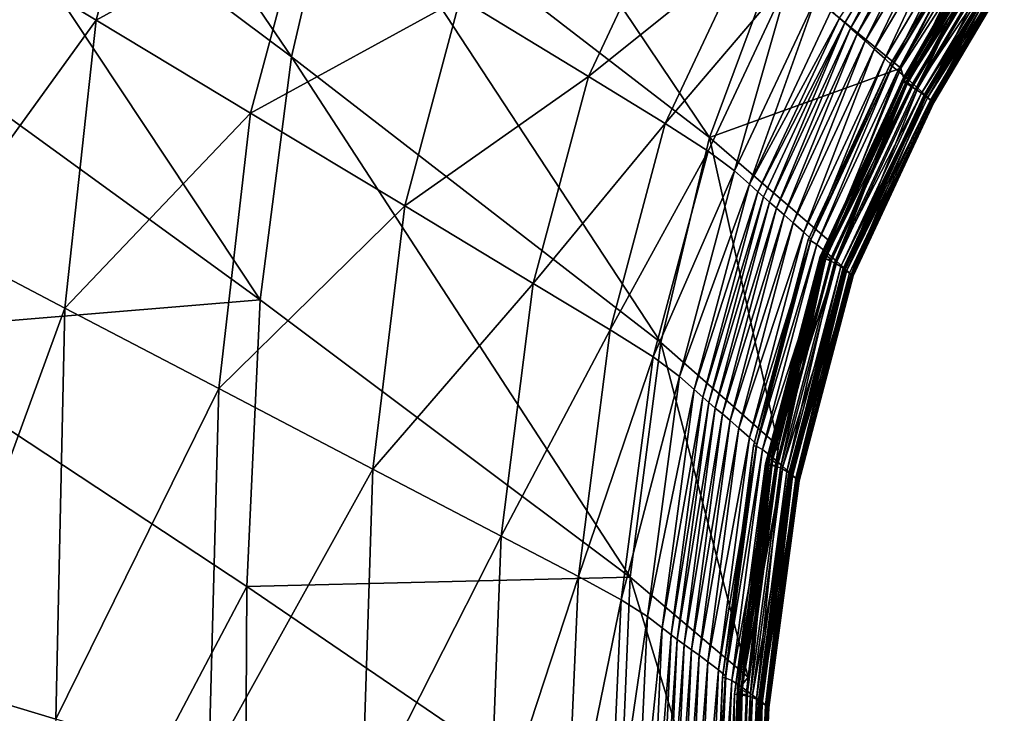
# Model space of a CAD drawing. Header units: millimetres. Extents: x 2387 to 13955, y -4964 to 364.
# Tile 203 of 656: x 6275 to 6346, y -4491 to -4441. Entities that reach past the tile are written whole.
import ezdxf

# ---------------------------------------------------------------- set-up
doc = ezdxf.new("R2010")
doc.units = ezdxf.units.MM
doc.header["$MEASUREMENT"] = 0
doc.layers.add('Predefinito', color=7, linetype='Continuous', true_color=0x000000)

msp = doc.modelspace()

# ---------------------------------------------------------------- linework, layer by layer
at = {"layer": 'Predefinito'}
for points in [[(6270.193, -4407.967, 730.455), (6266.683, -4422.808, 730.455), (6294.377, -4443.491, 608.078)], [(6294.377, -4443.491, 608.078), (6297.829, -4428.649, 608.078), (6270.193, -4407.967, 730.455)], [(6302.325, -4416.093, 608.078), (6297.829, -4428.649, 608.078), (6324.669, -4449.332, 485.701)], [(6324.669, -4449.332, 485.701), (6329.334, -4436.776, 485.701), (6302.325, -4416.093, 608.078)], [(6266.683, -4422.808, 730.455), (6264.36, -4440.968, 730.45), (6292.105, -4461.077, 608.077)], [(6292.105, -4461.077, 608.077), (6294.377, -4443.491, 608.078), (6266.683, -4422.808, 730.455)], [(6284.311, -4425.625, 12.171), (6280.226, -4440.827, 12.171), (6270.91, -4435.218, 12.171)], [(6280.226, -4440.827, 12.171), (6284.311, -4425.625, 12.171), (6295.46, -4432.433, 12.171)], [(6297.829, -4428.649, 608.078), (6294.377, -4443.491, 608.078), (6321.159, -4464.173, 485.702)], [(6321.159, -4464.173, 485.702), (6324.669, -4449.332, 485.701), (6297.829, -4428.649, 608.078)], [(6295.46, -4432.433, 12.171), (6291.405, -4447.557, 12.171), (6280.226, -4440.827, 12.171)], [(6291.405, -4447.557, 12.171), (6295.46, -4432.433, 12.171), (6306.608, -4439.241, 12.171)], [(6321.848, -4432.248, 12.171), (6315.898, -4444.915, 12.171), (6306.608, -4439.241, 12.171)], [(6315.898, -4444.915, 12.171), (6321.848, -4432.248, 12.171), (6327.4, -4435.679, 12.171)], [(6339.657, -4432.381, 13.477), (6334.485, -4441.023, 13.434), (6334.098, -4440.67, 13.212)], [(6334.912, -4441.399, 13.43), (6334.485, -4441.023, 13.434), (6339.657, -4432.381, 13.477)], [(6339.657, -4432.381, 13.477), (6340.075, -4432.756, 13.472), (6334.912, -4441.399, 13.43)], [(6335.397, -4441.826, 13.384), (6334.912, -4441.399, 13.43), (6340.075, -4432.756, 13.472)], [(6340.075, -4432.756, 13.472), (6340.552, -4433.186, 13.424), (6335.397, -4441.826, 13.384)], [(6335.962, -4442.33, 13.477), (6335.397, -4441.826, 13.384), (6340.552, -4433.186, 13.424)], [(6340.552, -4433.186, 13.424), (6341.113, -4433.694, 13.516), (6335.962, -4442.33, 13.477)], [(6336.621, -4442.921, 13.874), (6335.962, -4442.33, 13.477), (6341.113, -4433.694, 13.516)], [(6341.113, -4433.694, 13.516), (6341.766, -4434.288, 13.908), (6336.621, -4442.921, 13.874)], [(6337.387, -4443.608, 14.741), (6336.621, -4442.921, 13.874), (6341.766, -4434.288, 13.908)], [(6341.766, -4434.288, 13.908), (6342.522, -4434.974, 14.76), (6337.387, -4443.608, 14.741)], [(6268.641, -4456.825, 12.171), (6270.91, -4435.218, 12.171), (6280.226, -4440.827, 12.171)], [(6337.928, -4444.116, 15.651), (6337.387, -4443.608, 14.741), (6342.522, -4434.974, 14.76)], [(6342.522, -4434.974, 14.76), (6343.065, -4435.473, 15.657), (6337.928, -4444.116, 15.651)], [(6327.4, -4435.679, 12.171), (6321.473, -4448.319, 12.171), (6315.898, -4444.915, 12.171)], [(6321.473, -4448.319, 12.171), (6327.4, -4435.679, 12.171), (6330.505, -4437.689, 12.259)], [(6329.334, -4436.776, 485.701), (6338.548, -4444.29, 440.494), (6342.979, -4435.666, 440.492)], [(6337.911, -4444.168, 16.179), (6337.763, -4444.08, 16.347), (6342.959, -4435.406, 16.358)], [(6342.959, -4435.406, 16.358), (6337.763, -4444.08, 16.347), (6337.911, -4444.168, 16.179)], [(6342.959, -4435.406, 16.358), (6343.097, -4435.516, 16.204), (6337.911, -4444.168, 16.179)], [(6337.911, -4444.168, 16.179), (6343.079, -4435.504, 16.182), (6342.959, -4435.406, 16.358)], [(6343.079, -4435.504, 16.182), (6337.911, -4444.168, 16.179), (6337.928, -4444.116, 15.651)], [(6338.338, -4444.484, 16.202), (6337.911, -4444.168, 16.179), (6343.097, -4435.516, 16.204)], [(6337.928, -4444.116, 15.651), (6343.065, -4435.473, 15.657), (6343.079, -4435.504, 16.182)], [(6343.097, -4435.516, 16.204), (6343.498, -4435.86, 16.238), (6338.338, -4444.484, 16.202)], [(6339.027, -4445.08, 16.944), (6338.338, -4444.484, 16.202), (6343.498, -4435.86, 16.238)], [(6343.701, -4436.342, 435.477), (6342.979, -4435.666, 440.492), (6338.548, -4444.29, 440.494)], [(6343.498, -4435.86, 16.238), (6344.166, -4436.46, 16.976), (6339.027, -4445.08, 16.944)], [(6338.548, -4444.29, 440.494), (6338.756, -4444.971, 435.474), (6343.701, -4436.342, 435.477)], [(6338.98, -4445.419, 426.615), (6338.646, -4445.22, 426.456), (6343.845, -4436.456, 426.448)], [(6343.845, -4436.456, 426.448), (6338.646, -4445.22, 426.456), (6339.003, -4445.436, 426.407)], [(6338.751, -4445.157, 433.66), (6338.708, -4445.136, 433.463), (6343.838, -4436.483, 433.455)], [(6343.838, -4436.483, 433.455), (6338.708, -4445.136, 433.463), (6338.804, -4445.198, 433.296)], [(6343.838, -4436.483, 433.455), (6343.875, -4436.514, 433.659), (6338.751, -4445.157, 433.66)], [(6338.756, -4444.971, 435.474), (6338.751, -4445.157, 433.66), (6343.875, -4436.514, 433.659)], [(6343.875, -4436.514, 433.659), (6343.701, -4436.342, 435.477), (6338.756, -4444.971, 435.474)], [(6338.804, -4445.198, 433.296), (6343.93, -4436.556, 433.281), (6343.838, -4436.483, 433.455)], [(6343.93, -4436.556, 433.281), (6338.804, -4445.198, 433.296), (6339.015, -4445.34, 432.393)], [(6343.845, -4436.456, 426.448), (6344.152, -4436.702, 426.623), (6338.98, -4445.419, 426.615)], [(6339.404, -4445.658, 427.565), (6338.98, -4445.419, 426.615), (6344.152, -4436.702, 426.623)], [(6339.003, -4445.436, 426.407), (6344.178, -4436.722, 426.386), (6343.845, -4436.456, 426.448)], [(6344.178, -4436.722, 426.386), (6339.003, -4445.436, 426.407), (6339.617, -4445.82, 425.621)], [(6339.015, -4445.34, 432.393), (6344.133, -4436.714, 432.378), (6343.93, -4436.556, 433.281)], [(6344.431, -4436.943, 429.988), (6344.133, -4436.714, 432.378), (6339.015, -4445.34, 432.393)], [(6339.779, -4445.754, 18.688), (6339.027, -4445.08, 16.944), (6344.166, -4436.46, 16.976)], [(6344.152, -4436.702, 426.623), (6344.534, -4437.014, 427.579), (6339.404, -4445.658, 427.565)], [(6339.617, -4445.82, 425.621), (6344.752, -4437.179, 425.597), (6344.178, -4436.722, 426.386)], [(6344.166, -4436.46, 16.976), (6344.902, -4437.13, 18.709), (6339.779, -4445.754, 18.688)], [(6338.548, -4444.29, 440.494), (6329.334, -4436.776, 485.701), (6324.669, -4449.332, 485.701)], [(6339.015, -4445.34, 432.393), (6339.315, -4445.563, 429.987), (6344.431, -4436.943, 429.988)], [(6344.534, -4437.014, 427.579), (6344.431, -4436.943, 429.988), (6339.315, -4445.563, 429.987)], [(6339.315, -4445.563, 429.987), (6339.404, -4445.658, 427.565), (6344.534, -4437.014, 427.579)], [(6345.17, -4437.503, 423.244), (6344.752, -4437.179, 425.597), (6339.617, -4445.82, 425.621)], [(6340.394, -4446.306, 21.717), (6339.779, -4445.754, 18.688), (6344.902, -4437.13, 18.709)], [(6344.902, -4437.13, 18.709), (6345.509, -4437.68, 21.729), (6340.394, -4446.306, 21.717)], [(6330.505, -4437.689, 12.259), (6324.587, -4450.31, 12.258), (6321.473, -4448.319, 12.171)], [(6326.496, -4451.747, 12.52), (6324.587, -4450.31, 12.258), (6330.505, -4437.689, 12.259)], [(6330.505, -4437.689, 12.259), (6332.417, -4439.147, 12.524), (6326.496, -4451.747, 12.52)], [(6339.617, -4445.82, 425.621), (6340.052, -4446.122, 423.255), (6345.17, -4437.503, 423.244)], [(6345.396, -4437.673, 420.841), (6345.17, -4437.503, 423.244), (6340.052, -4446.122, 423.255)], [(6340.052, -4446.122, 423.255), (6340.279, -4446.3, 420.837), (6345.396, -4437.673, 420.841)], [(6345.344, -4437.626, 419.703), (6340.214, -4446.28, 419.707), (6340.297, -4446.332, 419.531)], [(6340.27, -4446.311, 419.899), (6340.214, -4446.28, 419.707), (6345.344, -4437.626, 419.703)], [(6345.344, -4437.626, 419.703), (6345.394, -4437.668, 419.902), (6340.27, -4446.311, 419.899)], [(6340.279, -4446.3, 420.837), (6340.27, -4446.311, 419.899), (6345.394, -4437.668, 419.902)], [(6345.394, -4437.668, 419.902), (6345.396, -4437.673, 420.841), (6340.279, -4446.3, 420.837)], [(6340.297, -4446.332, 419.531), (6345.422, -4437.689, 419.519), (6345.344, -4437.626, 419.703)], [(6345.422, -4437.689, 419.519), (6340.297, -4446.332, 419.531), (6340.474, -4446.448, 417.706)], [(6340.804, -4446.673, 25.291), (6340.394, -4446.306, 21.717), (6345.509, -4437.68, 21.729)], [(6340.474, -4446.448, 417.706), (6345.59, -4437.821, 417.691), (6345.422, -4437.689, 419.519)], [(6345.809, -4437.987, 412.56), (6345.59, -4437.821, 417.691), (6340.474, -4446.448, 417.706)], [(6340.474, -4446.448, 417.706), (6340.696, -4446.61, 412.57), (6345.809, -4437.987, 412.56)], [(6345.991, -4438.125, 360.745), (6345.809, -4437.987, 412.56), (6340.696, -4446.61, 412.57)], [(6340.696, -4446.61, 412.57), (6340.879, -4446.749, 360.748), (6345.991, -4438.125, 360.745)], [(6345.509, -4437.68, 21.729), (6345.916, -4438.049, 25.297), (6340.804, -4446.673, 25.291)], [(6340.941, -4446.796, 28.67), (6340.804, -4446.673, 25.291), (6345.916, -4438.049, 25.297)], [(6346.052, -4438.171, 218.864), (6345.991, -4438.125, 360.745), (6340.879, -4446.749, 360.748)], [(6340.879, -4446.749, 360.748), (6340.941, -4446.796, 218.865), (6346.052, -4438.171, 218.864)], [(6345.916, -4438.049, 25.297), (6346.052, -4438.172, 28.672), (6340.941, -4446.796, 28.67)], [(6340.941, -4446.796, 218.865), (6340.941, -4446.796, 77.86), (6346.052, -4438.171, 77.86)], [(6346.052, -4438.171, 77.86), (6346.052, -4438.171, 218.864), (6340.941, -4446.796, 218.865)], [(6346.052, -4438.172, 28.672), (6346.052, -4438.171, 77.86), (6340.941, -4446.796, 77.86)], [(6340.941, -4446.796, 77.86), (6340.941, -4446.796, 28.67), (6346.052, -4438.172, 28.672)], [(6306.608, -4439.241, 12.171), (6302.584, -4454.288, 12.171), (6291.405, -4447.557, 12.171)], [(6302.584, -4454.288, 12.171), (6306.608, -4439.241, 12.171), (6315.898, -4444.915, 12.171)], [(6327.572, -4452.706, 12.867), (6326.496, -4451.747, 12.52), (6332.417, -4439.147, 12.524)], [(6332.417, -4439.147, 12.524), (6333.494, -4440.119, 12.873), (6327.572, -4452.706, 12.867)], [(6327.572, -4452.706, 12.867), (6333.494, -4440.119, 12.873), (6334.098, -4440.67, 13.212)], [(6292.105, -4461.077, 608.077), (6264.36, -4440.968, 730.45), (6263.254, -4463.479, 730.436)], [(6280.226, -4440.827, 12.171), (6277.948, -4461.686, 12.171), (6268.641, -4456.825, 12.171)], [(6277.948, -4461.686, 12.171), (6280.226, -4440.827, 12.171), (6291.405, -4447.557, 12.171)], [(6334.098, -4440.67, 13.212), (6328.183, -4453.264, 13.208), (6327.572, -4452.706, 12.867)], [(6328.183, -4453.264, 13.208), (6334.098, -4440.67, 13.212), (6334.485, -4441.023, 13.434)], [(6334.485, -4441.023, 13.434), (6328.584, -4453.631, 13.433), (6328.183, -4453.264, 13.208)], [(6329.03, -4454.014, 13.434), (6328.584, -4453.631, 13.433), (6334.485, -4441.023, 13.434)], [(6334.485, -4441.023, 13.434), (6334.912, -4441.399, 13.43), (6329.03, -4454.014, 13.434)], [(6329.53, -4454.439, 13.39), (6329.03, -4454.014, 13.434), (6334.912, -4441.399, 13.43)], [(6334.912, -4441.399, 13.43), (6335.397, -4441.826, 13.384), (6329.53, -4454.439, 13.39)], [(6330.092, -4454.931, 13.481), (6329.53, -4454.439, 13.39), (6335.397, -4441.826, 13.384)], [(6335.397, -4441.826, 13.384), (6335.962, -4442.33, 13.477), (6330.092, -4454.931, 13.481)], [(6330.744, -4455.508, 13.875), (6330.092, -4454.931, 13.481), (6335.962, -4442.33, 13.477)], [(6335.962, -4442.33, 13.477), (6336.621, -4442.921, 13.874), (6330.744, -4455.508, 13.875)], [(6331.51, -4456.188, 14.741), (6330.744, -4455.508, 13.875), (6336.621, -4442.921, 13.874)], [(6336.621, -4442.921, 13.874), (6337.387, -4443.608, 14.741), (6331.51, -4456.188, 14.741)], [(6294.377, -4443.491, 608.078), (6292.105, -4461.077, 608.077), (6318.938, -4481.187, 485.704)], [(6318.938, -4481.187, 485.704), (6321.159, -4464.173, 485.702), (6294.377, -4443.491, 608.078)], [(6332.047, -4456.704, 15.649), (6331.51, -4456.188, 14.741), (6337.387, -4443.608, 14.741)], [(6337.387, -4443.608, 14.741), (6337.928, -4444.116, 15.651), (6332.047, -4456.704, 15.649)], [(6324.669, -4449.332, 485.701), (6333.372, -4456.846, 440.494), (6338.548, -4444.29, 440.494)], [(6332.006, -4456.792, 16.172), (6331.842, -4456.73, 16.337), (6337.763, -4444.08, 16.347)], [(6337.763, -4444.08, 16.347), (6331.842, -4456.73, 16.337), (6332.006, -4456.792, 16.172)], [(6337.763, -4444.08, 16.347), (6337.911, -4444.168, 16.179), (6332.006, -4456.792, 16.172)], [(6332.006, -4456.792, 16.172), (6337.911, -4444.168, 16.179), (6337.763, -4444.08, 16.347)], [(6332.459, -4457.069, 16.2), (6332.006, -4456.792, 16.172), (6337.911, -4444.168, 16.179)], [(6337.911, -4444.168, 16.179), (6332.006, -4456.792, 16.172), (6332.047, -4456.704, 15.649)], [(6332.047, -4456.704, 15.649), (6337.928, -4444.116, 15.651), (6337.911, -4444.168, 16.179)], [(6337.911, -4444.168, 16.179), (6338.338, -4444.484, 16.202), (6332.459, -4457.069, 16.2)], [(6333.16, -4457.648, 16.944), (6332.459, -4457.069, 16.2), (6338.338, -4444.484, 16.202)], [(6338.338, -4444.484, 16.202), (6339.027, -4445.08, 16.944), (6333.16, -4457.648, 16.944)], [(6338.756, -4444.971, 435.474), (6338.548, -4444.29, 440.494), (6333.372, -4456.846, 440.494)], [(6315.898, -4444.915, 12.171), (6311.9, -4459.897, 12.171), (6302.584, -4454.288, 12.171)], [(6311.9, -4459.897, 12.171), (6315.898, -4444.915, 12.171), (6321.473, -4448.319, 12.171)], [(6333.06, -4458.096, 426.618), (6332.694, -4457.957, 426.46), (6338.646, -4445.22, 426.456)], [(6338.646, -4445.22, 426.456), (6332.694, -4457.957, 426.46), (6333.083, -4458.113, 426.409)], [(6332.881, -4457.738, 433.661), (6332.832, -4457.73, 433.465), (6338.708, -4445.136, 433.463)], [(6338.708, -4445.136, 433.463), (6332.832, -4457.73, 433.465), (6332.934, -4457.779, 433.297)], [(6338.708, -4445.136, 433.463), (6338.751, -4445.157, 433.66), (6332.881, -4457.738, 433.661)], [(6333.066, -4457.533, 435.475), (6332.881, -4457.738, 433.661), (6338.751, -4445.157, 433.66)], [(6332.934, -4457.779, 433.297), (6338.804, -4445.198, 433.296), (6338.708, -4445.136, 433.463)], [(6338.804, -4445.198, 433.296), (6332.934, -4457.779, 433.297), (6333.155, -4457.902, 432.393)], [(6338.646, -4445.22, 426.456), (6338.98, -4445.419, 426.615), (6333.06, -4458.096, 426.618)], [(6333.372, -4456.846, 440.494), (6333.066, -4457.533, 435.475), (6338.756, -4444.971, 435.474)], [(6338.751, -4445.157, 433.66), (6338.756, -4444.971, 435.474), (6333.066, -4457.533, 435.475)], [(6333.083, -4458.113, 426.409), (6339.003, -4445.436, 426.407), (6338.646, -4445.22, 426.456)], [(6333.155, -4457.902, 432.393), (6339.015, -4445.34, 432.393), (6338.804, -4445.198, 433.296)], [(6333.915, -4458.318, 18.688), (6333.16, -4457.648, 16.944), (6339.027, -4445.08, 16.944)], [(6339.027, -4445.08, 16.944), (6339.779, -4445.754, 18.688), (6333.915, -4458.318, 18.688)], [(6333.532, -4458.244, 427.566), (6333.06, -4458.096, 426.618), (6338.98, -4445.419, 426.615)], [(6339.003, -4445.436, 426.407), (6333.083, -4458.113, 426.409), (6333.745, -4458.405, 425.622)], [(6339.315, -4445.563, 429.987), (6339.015, -4445.34, 432.393), (6333.155, -4457.902, 432.393)], [(6333.155, -4457.902, 432.393), (6333.459, -4458.118, 429.987), (6339.315, -4445.563, 429.987)], [(6339.404, -4445.658, 427.565), (6339.315, -4445.563, 429.987), (6333.459, -4458.118, 429.987)], [(6333.459, -4458.118, 429.987), (6333.532, -4458.244, 427.566), (6339.404, -4445.658, 427.565)], [(6338.98, -4445.419, 426.615), (6339.404, -4445.658, 427.565), (6333.532, -4458.244, 427.566)], [(6333.745, -4458.405, 425.622), (6339.617, -4445.82, 425.621), (6339.003, -4445.436, 426.407)], [(6340.052, -4446.122, 423.255), (6339.617, -4445.82, 425.621), (6333.745, -4458.405, 425.622)], [(6334.534, -4458.865, 21.717), (6333.915, -4458.318, 18.688), (6339.779, -4445.754, 18.688)], [(6339.779, -4445.754, 18.688), (6340.394, -4446.306, 21.717), (6334.534, -4458.865, 21.717)], [(6333.745, -4458.405, 425.622), (6334.195, -4458.678, 423.255), (6340.052, -4446.122, 423.255)], [(6340.279, -4446.3, 420.837), (6340.052, -4446.122, 423.255), (6334.195, -4458.678, 423.255)], [(6334.195, -4458.678, 423.255), (6334.419, -4458.863, 420.838), (6340.279, -4446.3, 420.837)], [(6340.214, -4446.28, 419.707), (6334.337, -4458.874, 419.708), (6334.427, -4458.913, 419.531)], [(6334.4, -4458.893, 419.899), (6334.337, -4458.874, 419.708), (6340.214, -4446.28, 419.707)], [(6340.214, -4446.28, 419.707), (6340.27, -4446.311, 419.899), (6334.4, -4458.893, 419.899)], [(6334.419, -4458.863, 420.838), (6334.4, -4458.893, 419.899), (6340.27, -4446.311, 419.899)], [(6340.27, -4446.311, 419.899), (6340.279, -4446.3, 420.837), (6334.419, -4458.863, 420.838)], [(6334.427, -4458.913, 419.531), (6340.297, -4446.332, 419.531), (6340.214, -4446.28, 419.707)], [(6340.297, -4446.332, 419.531), (6334.427, -4458.913, 419.531), (6334.614, -4459.01, 417.706)], [(6334.946, -4459.23, 25.291), (6334.534, -4458.865, 21.717), (6340.394, -4446.306, 21.717)], [(6334.614, -4459.01, 417.706), (6340.474, -4446.448, 417.706), (6340.297, -4446.332, 419.531)], [(6340.696, -4446.61, 412.57), (6340.474, -4446.448, 417.706), (6334.614, -4459.01, 417.706)], [(6334.614, -4459.01, 417.706), (6334.839, -4459.166, 412.57), (6340.696, -4446.61, 412.57)], [(6340.879, -4446.749, 360.748), (6340.696, -4446.61, 412.57), (6334.839, -4459.166, 412.57)], [(6334.839, -4459.166, 412.57), (6335.023, -4459.306, 360.748), (6340.879, -4446.749, 360.748)], [(6340.394, -4446.306, 21.717), (6340.804, -4446.673, 25.291), (6334.946, -4459.23, 25.291)], [(6335.084, -4459.352, 28.67), (6334.946, -4459.23, 25.291), (6340.804, -4446.673, 25.291)], [(6340.941, -4446.796, 218.865), (6340.879, -4446.749, 360.748), (6335.023, -4459.306, 360.748)], [(6340.804, -4446.673, 25.291), (6340.941, -4446.796, 28.67), (6335.084, -4459.352, 28.67)], [(6335.023, -4459.306, 360.748), (6335.084, -4459.352, 218.865), (6340.941, -4446.796, 218.865)], [(6340.941, -4446.796, 77.86), (6340.941, -4446.796, 218.865), (6335.084, -4459.352, 218.865)], [(6335.084, -4459.352, 218.865), (6335.084, -4459.352, 77.86), (6340.941, -4446.796, 77.86)], [(6340.941, -4446.796, 28.67), (6340.941, -4446.796, 77.86), (6335.084, -4459.352, 77.86)], [(6335.084, -4459.352, 77.86), (6335.084, -4459.352, 28.67), (6340.941, -4446.796, 28.67)], [(6291.405, -4447.557, 12.171), (6289.115, -4467.519, 12.171), (6277.948, -4461.686, 12.171)], [(6289.115, -4467.519, 12.171), (6291.405, -4447.557, 12.171), (6302.584, -4454.288, 12.171)], [(6321.473, -4448.319, 12.171), (6317.489, -4463.262, 12.171), (6311.9, -4459.897, 12.171)], [(6317.489, -4463.262, 12.171), (6321.473, -4448.319, 12.171), (6324.587, -4450.31, 12.258)], [(6324.669, -4449.332, 485.701), (6321.159, -4464.173, 485.702), (6329.692, -4471.687, 440.495)], [(6329.692, -4471.687, 440.495), (6333.372, -4456.846, 440.494), (6324.669, -4449.332, 485.701)], [(6324.587, -4450.31, 12.258), (6320.608, -4465.227, 12.257), (6317.489, -4463.262, 12.171)], [(6320.608, -4465.227, 12.257), (6324.587, -4450.31, 12.258), (6326.496, -4451.747, 12.52)], [(6326.496, -4451.747, 12.52), (6322.51, -4466.635, 12.514), (6320.608, -4465.227, 12.257)], [(6322.51, -4466.635, 12.514), (6326.496, -4451.747, 12.52), (6327.572, -4452.706, 12.867)], [(6327.572, -4452.706, 12.867), (6323.581, -4467.577, 12.858), (6322.51, -4466.635, 12.514)], [(6323.581, -4467.577, 12.858), (6327.572, -4452.706, 12.867), (6328.183, -4453.264, 13.208)], [(6328.183, -4453.264, 13.208), (6324.205, -4468.145, 13.201), (6323.581, -4467.577, 12.858)], [(6324.205, -4468.145, 13.201), (6328.183, -4453.264, 13.208), (6328.584, -4453.631, 13.433)], [(6328.584, -4453.631, 13.433), (6324.629, -4468.53, 13.433), (6324.205, -4468.145, 13.201)], [(6324.629, -4468.53, 13.433), (6328.584, -4453.631, 13.433), (6329.03, -4454.014, 13.434)], [(6302.584, -4454.288, 12.171), (6300.283, -4473.352, 12.171), (6289.115, -4467.519, 12.171)], [(6300.283, -4473.352, 12.171), (6302.584, -4454.288, 12.171), (6311.9, -4459.897, 12.171)], [(6329.03, -4454.014, 13.434), (6325.102, -4468.927, 13.439), (6324.629, -4468.53, 13.433)], [(6325.102, -4468.927, 13.439), (6329.03, -4454.014, 13.434), (6329.53, -4454.439, 13.39)], [(6329.53, -4454.439, 13.39), (6325.619, -4469.353, 13.398), (6325.102, -4468.927, 13.439)], [(6325.619, -4469.353, 13.398), (6329.53, -4454.439, 13.39), (6330.092, -4454.931, 13.481)], [(6330.092, -4454.931, 13.481), (6326.175, -4469.83, 13.487), (6325.619, -4469.353, 13.398)], [(6326.175, -4469.83, 13.487), (6330.092, -4454.931, 13.481), (6330.744, -4455.508, 13.875)], [(6330.744, -4455.508, 13.875), (6326.814, -4470.388, 13.876), (6326.175, -4469.83, 13.487)], [(6326.814, -4470.388, 13.876), (6330.744, -4455.508, 13.875), (6331.51, -4456.188, 14.741)], [(6331.51, -4456.188, 14.741), (6327.58, -4471.056, 14.741), (6326.814, -4470.388, 13.876)], [(6327.58, -4471.056, 14.741), (6331.51, -4456.188, 14.741), (6332.047, -4456.704, 15.649)], [(6332.047, -4456.704, 15.649), (6328.114, -4471.579, 15.647), (6327.58, -4471.056, 14.741)], [(6327.879, -4471.662, 16.321), (6331.842, -4456.73, 16.337), (6332.006, -4456.792, 16.172)], [(6331.842, -4456.73, 16.337), (6327.879, -4471.662, 16.321), (6328.056, -4471.701, 16.161)], [(6328.056, -4471.701, 16.161), (6332.006, -4456.792, 16.172), (6331.842, -4456.73, 16.337)], [(6328.114, -4471.579, 15.647), (6332.047, -4456.704, 15.649), (6332.006, -4456.792, 16.172)], [(6268.062, -4488.707, 12.171), (6268.641, -4456.825, 12.171), (6277.948, -4461.686, 12.171)], [(6332.006, -4456.792, 16.172), (6328.056, -4471.701, 16.161), (6327.879, -4471.662, 16.321)], [(6328.056, -4471.701, 16.161), (6332.006, -4456.792, 16.172), (6332.459, -4457.069, 16.2)], [(6332.006, -4456.792, 16.172), (6328.056, -4471.701, 16.161), (6328.114, -4471.579, 15.647)], [(6332.459, -4457.069, 16.2), (6328.529, -4471.941, 16.197), (6328.056, -4471.701, 16.161)], [(6328.529, -4471.941, 16.197), (6332.459, -4457.069, 16.2), (6333.16, -4457.648, 16.944)], [(6333.372, -4456.846, 440.494), (6329.692, -4471.687, 440.495), (6329.214, -4472.38, 435.476)], [(6329.214, -4472.38, 435.476), (6333.066, -4457.533, 435.475), (6333.372, -4456.846, 440.494)], [(6333.16, -4457.648, 16.944), (6329.24, -4472.504, 16.944), (6328.529, -4471.941, 16.197)], [(6328.731, -4472.966, 426.468), (6332.694, -4457.957, 426.46), (6333.06, -4458.096, 426.618)], [(6332.694, -4457.957, 426.46), (6328.731, -4472.966, 426.468), (6329.139, -4473.066, 426.414)], [(6333.06, -4458.096, 426.618), (6329.116, -4473.049, 426.623), (6328.731, -4472.966, 426.468)], [(6328.913, -4472.607, 433.467), (6332.832, -4457.73, 433.465), (6332.881, -4457.738, 433.661)], [(6332.832, -4457.73, 433.465), (6328.913, -4472.607, 433.467), (6329.02, -4472.644, 433.298)], [(6332.881, -4457.738, 433.661), (6328.966, -4472.603, 433.663), (6328.913, -4472.607, 433.467)], [(6328.966, -4472.603, 433.663), (6332.881, -4457.738, 433.661), (6333.066, -4457.533, 435.475)], [(6333.066, -4457.533, 435.475), (6329.214, -4472.38, 435.476), (6328.966, -4472.603, 433.663)], [(6329.02, -4472.644, 433.298), (6332.934, -4457.779, 433.297), (6332.832, -4457.73, 433.465)], [(6332.934, -4457.779, 433.297), (6329.02, -4472.644, 433.298), (6329.246, -4472.749, 432.393)], [(6329.116, -4473.049, 426.623), (6333.06, -4458.096, 426.618), (6333.532, -4458.244, 427.566)], [(6329.139, -4473.066, 426.414), (6333.083, -4458.113, 426.409), (6332.694, -4457.957, 426.46)], [(6333.083, -4458.113, 426.409), (6329.139, -4473.066, 426.414), (6329.829, -4473.274, 425.623)], [(6329.24, -4472.504, 16.944), (6333.16, -4457.648, 16.944), (6333.915, -4458.318, 18.688)], [(6329.246, -4472.749, 432.393), (6333.155, -4457.902, 432.393), (6332.934, -4457.779, 433.297)], [(6333.155, -4457.902, 432.393), (6329.246, -4472.749, 432.393), (6329.552, -4472.959, 429.986)], [(6329.552, -4472.959, 429.986), (6333.459, -4458.118, 429.987), (6333.155, -4457.902, 432.393)], [(6333.459, -4458.118, 429.987), (6329.552, -4472.959, 429.986), (6329.616, -4473.113, 427.567)], [(6329.616, -4473.113, 427.567), (6333.532, -4458.244, 427.566), (6333.459, -4458.118, 429.987)], [(6329.829, -4473.274, 425.623), (6333.745, -4458.405, 425.622), (6333.083, -4458.113, 426.409)], [(6333.532, -4458.244, 427.566), (6329.616, -4473.113, 427.567), (6329.116, -4473.049, 426.623)], [(6333.915, -4458.318, 18.688), (6330.001, -4473.168, 18.688), (6329.24, -4472.504, 16.944)], [(6333.745, -4458.405, 425.622), (6329.829, -4473.274, 425.623), (6330.289, -4473.519, 423.255)], [(6330.001, -4473.168, 18.688), (6333.915, -4458.318, 18.688), (6334.534, -4458.865, 21.717)], [(6334.534, -4458.865, 21.717), (6330.624, -4473.711, 21.717), (6330.001, -4473.168, 18.688)], [(6330.289, -4473.519, 423.255), (6334.195, -4458.678, 423.255), (6333.745, -4458.405, 425.622)], [(6334.195, -4458.678, 423.255), (6330.289, -4473.519, 423.255), (6330.511, -4473.71, 420.838)], [(6334.337, -4458.874, 419.708), (6330.418, -4473.751, 419.709), (6330.513, -4473.778, 419.532)], [(6330.418, -4473.751, 419.709), (6334.337, -4458.874, 419.708), (6334.4, -4458.893, 419.899)], [(6334.4, -4458.893, 419.899), (6330.486, -4473.758, 419.9), (6330.418, -4473.751, 419.709)], [(6330.486, -4473.758, 419.9), (6334.4, -4458.893, 419.899), (6334.419, -4458.863, 420.838)], [(6334.419, -4458.863, 420.838), (6330.511, -4473.71, 420.838), (6330.486, -4473.758, 419.9)], [(6330.511, -4473.71, 420.838), (6334.419, -4458.863, 420.838), (6334.195, -4458.678, 423.255)], [(6330.513, -4473.778, 419.532), (6334.427, -4458.913, 419.531), (6334.337, -4458.874, 419.708)], [(6330.624, -4473.711, 21.717), (6334.534, -4458.865, 21.717), (6334.946, -4459.23, 25.291)], [(6334.427, -4458.913, 419.531), (6330.513, -4473.778, 419.532), (6330.705, -4473.857, 417.706)], [(6334.946, -4459.23, 25.291), (6331.039, -4474.073, 25.291), (6330.624, -4473.711, 21.717)], [(6330.705, -4473.857, 417.706), (6334.614, -4459.01, 417.706), (6334.427, -4458.913, 419.531)], [(6334.614, -4459.01, 417.706), (6330.705, -4473.857, 417.706), (6330.932, -4474.008, 412.57)], [(6330.932, -4474.008, 412.57), (6334.839, -4459.166, 412.57), (6334.614, -4459.01, 417.706)], [(6334.839, -4459.166, 412.57), (6330.932, -4474.008, 412.57), (6331.116, -4474.147, 360.748)], [(6331.039, -4474.073, 25.291), (6334.946, -4459.23, 25.291), (6335.084, -4459.352, 28.67)], [(6335.084, -4459.352, 28.67), (6331.177, -4474.193, 28.67), (6331.039, -4474.073, 25.291)], [(6331.116, -4474.147, 360.748), (6335.023, -4459.306, 360.748), (6334.839, -4459.166, 412.57)], [(6335.023, -4459.306, 360.748), (6331.116, -4474.147, 360.748), (6331.177, -4474.193, 218.865)], [(6331.177, -4474.193, 218.865), (6335.084, -4459.352, 218.865), (6335.023, -4459.306, 360.748)], [(6335.084, -4459.352, 218.865), (6331.177, -4474.193, 218.865), (6331.177, -4474.193, 77.86)], [(6331.177, -4474.193, 77.86), (6335.084, -4459.352, 77.86), (6335.084, -4459.352, 218.865)], [(6331.177, -4474.193, 28.67), (6335.084, -4459.352, 28.67), (6335.084, -4459.352, 77.86)], [(6335.084, -4459.352, 77.86), (6331.177, -4474.193, 77.86), (6331.177, -4474.193, 28.67)], [(6311.9, -4459.897, 12.171), (6309.589, -4478.213, 12.171), (6300.283, -4473.352, 12.171)], [(6309.589, -4478.213, 12.171), (6311.9, -4459.897, 12.171), (6317.489, -4463.262, 12.171)], [(6263.254, -4463.479, 730.436), (6291.151, -4481.869, 608.074), (6292.105, -4461.077, 608.077)], [(6277.948, -4461.686, 12.171), (6277.299, -4491.474, 12.171), (6268.062, -4488.707, 12.171)], [(6277.299, -4491.474, 12.171), (6277.948, -4461.686, 12.171), (6289.115, -4467.519, 12.171)], [(6318.938, -4481.187, 485.704), (6292.105, -4461.077, 608.077), (6291.151, -4481.869, 608.074)], [(6291.151, -4481.869, 608.074), (6263.254, -4463.479, 730.436), (6262.59, -4535.924, 730.41)], [(6317.489, -4463.262, 12.171), (6315.173, -4481.13, 12.171), (6309.589, -4478.213, 12.171)], [(6315.173, -4481.13, 12.171), (6317.489, -4463.262, 12.171), (6320.608, -4465.227, 12.257)], [(6321.159, -4464.173, 485.702), (6318.938, -4481.187, 485.704), (6327.489, -4488.432, 440.498)], [(6327.489, -4488.432, 440.498), (6329.692, -4471.687, 440.495), (6321.159, -4464.173, 485.702)], [(6320.608, -4465.227, 12.257), (6318.288, -4482.83, 12.254), (6315.173, -4481.13, 12.171)], [(6318.288, -4482.83, 12.254), (6320.608, -4465.227, 12.257), (6322.51, -4466.635, 12.514)], [(6322.51, -4466.635, 12.514), (6320.186, -4484.042, 12.505), (6318.288, -4482.83, 12.254)], [(6320.186, -4484.042, 12.505), (6322.51, -4466.635, 12.514), (6323.581, -4467.577, 12.858)], [(6289.115, -4467.519, 12.171), (6288.383, -4494.794, 12.171), (6277.299, -4491.474, 12.171)], [(6288.383, -4494.794, 12.171), (6289.115, -4467.519, 12.171), (6300.283, -4473.352, 12.171)], [(6323.581, -4467.577, 12.858), (6321.259, -4484.855, 12.842), (6320.186, -4484.042, 12.505)], [(6321.259, -4484.855, 12.842), (6323.581, -4467.577, 12.858), (6324.205, -4468.145, 13.201)], [(6324.205, -4468.145, 13.201), (6321.899, -4485.357, 13.186), (6321.259, -4484.855, 12.842)], [(6321.899, -4485.357, 13.186), (6324.205, -4468.145, 13.201), (6324.629, -4468.53, 13.433)], [(6324.629, -4468.53, 13.433), (6322.348, -4485.708, 13.421), (6321.899, -4485.357, 13.186)], [(6322.348, -4485.708, 13.421), (6324.629, -4468.53, 13.433), (6325.102, -4468.927, 13.439)], [(6325.102, -4468.927, 13.439), (6322.849, -4486.065, 13.431), (6322.348, -4485.708, 13.421)], [(6322.849, -4486.065, 13.431), (6325.102, -4468.927, 13.439), (6325.619, -4469.353, 13.398)], [(6325.619, -4469.353, 13.398), (6323.384, -4486.44, 13.392), (6322.849, -4486.065, 13.431)], [(6323.384, -4486.44, 13.392), (6325.619, -4469.353, 13.398), (6326.175, -4469.83, 13.487)], [(6326.175, -4469.83, 13.487), (6323.937, -4486.847, 13.475), (6323.384, -4486.44, 13.392)], [(6323.937, -4486.847, 13.475), (6326.175, -4469.83, 13.487), (6326.814, -4470.388, 13.876)], [(6326.814, -4470.388, 13.876), (6324.568, -4487.321, 13.861), (6323.937, -4486.847, 13.475)], [(6324.568, -4487.321, 13.861), (6326.814, -4470.388, 13.876), (6327.58, -4471.056, 14.741)], [(6327.58, -4471.056, 14.741), (6325.339, -4487.898, 14.728), (6324.568, -4487.321, 13.861)], [(6325.339, -4487.898, 14.728), (6327.58, -4471.056, 14.741), (6328.114, -4471.579, 15.647)], [(6328.114, -4471.579, 15.647), (6325.876, -4488.36, 15.635), (6325.339, -4487.898, 14.728)], [(6325.622, -4488.466, 16.297), (6327.879, -4471.662, 16.321), (6328.056, -4471.701, 16.161)], [(6327.879, -4471.662, 16.321), (6325.622, -4488.466, 16.297), (6325.808, -4488.486, 16.143)], [(6328.056, -4471.701, 16.161), (6325.808, -4488.486, 16.143), (6325.622, -4488.466, 16.297)], [(6325.808, -4488.486, 16.143), (6328.056, -4471.701, 16.161), (6327.879, -4471.662, 16.321)], [(6325.808, -4488.486, 16.143), (6328.056, -4471.701, 16.161), (6328.529, -4471.941, 16.197)], [(6328.056, -4471.701, 16.161), (6325.808, -4488.486, 16.143), (6325.876, -4488.36, 15.635)], [(6325.876, -4488.36, 15.635), (6328.114, -4471.579, 15.647), (6328.056, -4471.701, 16.161)], [(6329.692, -4471.687, 440.495), (6327.489, -4488.432, 440.498), (6327.011, -4489.042, 435.479)], [(6327.011, -4489.042, 435.479), (6329.214, -4472.38, 435.476), (6329.692, -4471.687, 440.495)], [(6328.529, -4471.941, 16.197), (6326.296, -4488.674, 16.188), (6325.808, -4488.486, 16.143)], [(6326.296, -4488.674, 16.188), (6328.529, -4471.941, 16.197), (6329.24, -4472.504, 16.944)], [(6326.76, -4489.247, 433.667), (6328.966, -4472.603, 433.663), (6329.214, -4472.38, 435.476)], [(6329.214, -4472.38, 435.476), (6327.011, -4489.042, 435.479), (6326.76, -4489.247, 433.667)], [(6329.24, -4472.504, 16.944), (6327.019, -4489.157, 16.941), (6326.296, -4488.674, 16.188)], [(6326.501, -4489.652, 426.477), (6328.731, -4472.966, 426.468), (6329.116, -4473.049, 426.623)], [(6328.731, -4472.966, 426.468), (6326.501, -4489.652, 426.477), (6326.919, -4489.705, 426.421)], [(6329.116, -4473.049, 426.623), (6326.896, -4489.69, 426.63), (6326.501, -4489.652, 426.477)], [(6328.966, -4472.603, 433.663), (6326.76, -4489.247, 433.667), (6326.705, -4489.258, 433.471)], [(6326.705, -4489.258, 433.471), (6328.913, -4472.607, 433.467), (6328.966, -4472.603, 433.663)], [(6328.913, -4472.607, 433.467), (6326.705, -4489.258, 433.471), (6326.814, -4489.283, 433.301)], [(6326.814, -4489.283, 433.301), (6329.02, -4472.644, 433.298), (6328.913, -4472.607, 433.467)], [(6329.02, -4472.644, 433.298), (6326.814, -4489.283, 433.301), (6327.044, -4489.365, 432.395)], [(6326.896, -4489.69, 426.63), (6329.116, -4473.049, 426.623), (6329.616, -4473.113, 427.567)], [(6329.616, -4473.113, 427.567), (6327.41, -4489.696, 427.57), (6326.896, -4489.69, 426.63)], [(6326.919, -4489.705, 426.421), (6329.139, -4473.066, 426.414), (6328.731, -4472.966, 426.468)], [(6329.139, -4473.066, 426.414), (6326.919, -4489.705, 426.421), (6327.623, -4489.838, 425.626)], [(6327.019, -4489.157, 16.941), (6329.24, -4472.504, 16.944), (6330.001, -4473.168, 18.688)], [(6330.001, -4473.168, 18.688), (6327.789, -4489.733, 18.689), (6327.019, -4489.157, 16.941)], [(6327.044, -4489.365, 432.395), (6329.246, -4472.749, 432.393), (6329.02, -4472.644, 433.298)], [(6329.246, -4472.749, 432.393), (6327.044, -4489.365, 432.395), (6327.351, -4489.545, 429.988)], [(6327.351, -4489.545, 429.988), (6329.552, -4472.959, 429.986), (6329.246, -4472.749, 432.393)], [(6329.552, -4472.959, 429.986), (6327.351, -4489.545, 429.988), (6327.41, -4489.696, 427.57)], [(6327.41, -4489.696, 427.57), (6329.616, -4473.113, 427.567), (6329.552, -4472.959, 429.986)], [(6327.623, -4489.838, 425.626), (6329.829, -4473.274, 425.623), (6329.139, -4473.066, 426.414)], [(6327.789, -4489.733, 18.689), (6330.001, -4473.168, 18.688), (6330.624, -4473.711, 21.717)], [(6300.283, -4473.352, 12.171), (6299.468, -4498.115, 12.171), (6288.383, -4494.794, 12.171)], [(6299.468, -4498.115, 12.171), (6300.283, -4473.352, 12.171), (6309.589, -4478.213, 12.171)], [(6329.829, -4473.274, 425.623), (6327.623, -4489.838, 425.626), (6328.089, -4490.035, 423.256)], [(6330.624, -4473.711, 21.717), (6328.419, -4490.205, 21.719), (6327.789, -4489.733, 18.689)], [(6328.089, -4490.035, 423.256), (6330.289, -4473.519, 423.255), (6329.829, -4473.274, 425.623)], [(6330.289, -4473.519, 423.255), (6328.089, -4490.035, 423.256), (6328.31, -4490.205, 420.839)], [(6330.418, -4473.751, 419.709), (6328.213, -4490.259, 419.711), (6328.309, -4490.276, 419.533)], [(6328.213, -4490.259, 419.711), (6330.418, -4473.751, 419.709), (6330.486, -4473.758, 419.9)], [(6330.486, -4473.758, 419.9), (6328.282, -4490.258, 419.902), (6328.213, -4490.259, 419.711)], [(6328.282, -4490.258, 419.902), (6330.486, -4473.758, 419.9), (6330.511, -4473.71, 420.838)], [(6330.511, -4473.71, 420.838), (6328.31, -4490.205, 420.839), (6328.282, -4490.258, 419.902)], [(6328.309, -4490.276, 419.533), (6330.513, -4473.778, 419.532), (6330.418, -4473.751, 419.709)], [(6330.513, -4473.778, 419.532), (6328.309, -4490.276, 419.533), (6328.505, -4490.334, 417.707)], [(6328.31, -4490.205, 420.839), (6330.511, -4473.71, 420.838), (6330.289, -4473.519, 423.255)], [(6328.419, -4490.205, 21.719), (6330.624, -4473.711, 21.717), (6331.039, -4474.073, 25.291)], [(6328.505, -4490.334, 417.707), (6330.705, -4473.857, 417.706), (6330.513, -4473.778, 419.532)], [(6330.705, -4473.857, 417.706), (6328.505, -4490.334, 417.707), (6328.733, -4490.462, 412.57)], [(6328.733, -4490.462, 412.57), (6330.932, -4474.008, 412.57), (6330.705, -4473.857, 417.706)], [(6331.039, -4474.073, 25.291), (6328.838, -4490.52, 25.292), (6328.419, -4490.205, 21.719)], [(6330.932, -4474.008, 412.57), (6328.733, -4490.462, 412.57), (6328.917, -4490.584, 360.748)], [(6328.838, -4490.52, 25.292), (6331.039, -4474.073, 25.291), (6331.177, -4474.193, 28.67)], [(6331.177, -4474.193, 28.67), (6328.978, -4490.625, 28.671), (6328.838, -4490.52, 25.292)], [(6328.917, -4490.584, 360.748), (6331.116, -4474.147, 360.748), (6330.932, -4474.008, 412.57)], [(6331.116, -4474.147, 360.748), (6328.917, -4490.584, 360.748), (6328.978, -4490.625, 218.865)], [(6328.978, -4490.625, 218.865), (6331.177, -4474.193, 218.865), (6331.116, -4474.147, 360.748)], [(6331.177, -4474.193, 218.865), (6328.978, -4490.625, 218.865), (6328.978, -4490.625, 77.86)], [(6328.978, -4490.625, 77.86), (6331.177, -4474.193, 77.86), (6331.177, -4474.193, 218.865)], [(6328.978, -4490.625, 28.671), (6331.177, -4474.193, 28.67), (6331.177, -4474.193, 77.86)], [(6331.177, -4474.193, 77.86), (6328.978, -4490.625, 77.86), (6328.978, -4490.625, 28.671)], [(6309.589, -4478.213, 12.171), (6308.705, -4500.882, 12.171), (6299.468, -4498.115, 12.171)], [(6308.705, -4500.882, 12.171), (6309.589, -4478.213, 12.171), (6315.173, -4481.13, 12.171)], [(6291.151, -4481.869, 608.074), (6318.137, -4500.259, 485.712), (6318.938, -4481.187, 485.704)], [(6315.173, -4481.13, 12.171), (6314.247, -4502.542, 12.171), (6308.705, -4500.882, 12.171)], [(6314.247, -4502.542, 12.171), (6315.173, -4481.13, 12.171), (6318.288, -4482.83, 12.254)], [(6318.938, -4481.187, 485.704), (6318.137, -4500.259, 485.712), (6326.742, -4506.698, 440.508)], [(6326.742, -4506.698, 440.508), (6327.489, -4488.432, 440.498), (6318.938, -4481.187, 485.704)], [(6262.59, -4535.924, 730.41), (6290.755, -4550.582, 608.071), (6291.151, -4481.869, 608.074)], [(6318.137, -4500.259, 485.712), (6291.151, -4481.869, 608.074), (6290.755, -4550.582, 608.071)], [(6318.288, -4482.83, 12.254), (6317.345, -4503.509, 12.25), (6314.247, -4502.542, 12.171)], [(6317.345, -4503.509, 12.25), (6318.288, -4482.83, 12.254), (6320.186, -4484.042, 12.505)], [(6320.186, -4484.042, 12.505), (6319.251, -4504.197, 12.49), (6317.345, -4503.509, 12.25)], [(6319.251, -4504.197, 12.49), (6320.186, -4484.042, 12.505), (6321.259, -4484.855, 12.842)], [(6321.259, -4484.855, 12.842), (6320.344, -4504.659, 12.815), (6319.251, -4504.197, 12.49)], [(6320.344, -4504.659, 12.815), (6321.259, -4484.855, 12.842), (6321.899, -4485.357, 13.186)], [(6321.899, -4485.357, 13.186), (6321.004, -4504.948, 13.153), (6320.344, -4504.659, 12.815)], [(6321.004, -4504.948, 13.153), (6321.899, -4485.357, 13.186), (6322.348, -4485.708, 13.421)], [(6322.348, -4485.708, 13.421), (6321.474, -4505.151, 13.386), (6321.004, -4504.948, 13.153)], [(6321.474, -4505.151, 13.386), (6322.348, -4485.708, 13.421), (6322.849, -4486.065, 13.431)], [(6322.849, -4486.065, 13.431), (6321.996, -4505.357, 13.395), (6321.474, -4505.151, 13.386)], [(6321.996, -4505.357, 13.395), (6322.849, -4486.065, 13.431), (6323.384, -4486.44, 13.392)], [(6323.384, -4486.44, 13.392), (6322.547, -4505.572, 13.351), (6321.996, -4505.357, 13.395)], [(6322.547, -4505.572, 13.351), (6323.384, -4486.44, 13.392), (6323.937, -4486.847, 13.475)], [(6323.937, -4486.847, 13.475), (6323.108, -4505.802, 13.429), (6322.547, -4505.572, 13.351)], [(6323.108, -4505.802, 13.429), (6323.937, -4486.847, 13.475), (6324.568, -4487.321, 13.861)], [(6324.568, -4487.321, 13.861), (6323.745, -4506.07, 13.812), (6323.108, -4505.802, 13.429)], [(6323.745, -4506.07, 13.812), (6324.568, -4487.321, 13.861), (6325.339, -4487.898, 14.728)], [(6325.339, -4487.898, 14.728), (6324.53, -4506.398, 14.689), (6323.745, -4506.07, 13.812)], [(6324.53, -4506.398, 14.689), (6325.339, -4487.898, 14.728), (6325.876, -4488.36, 15.635)], [(6268.421, -4565.706, 12.171), (6268.062, -4488.707, 12.171), (6277.299, -4491.474, 12.171)], [(6325.876, -4488.36, 15.635), (6325.078, -4506.662, 15.606), (6324.53, -4506.398, 14.689)], [(6324.818, -4506.73, 16.263), (6325.622, -4488.466, 16.297), (6325.808, -4488.486, 16.143)], [(6325.622, -4488.466, 16.297), (6324.818, -4506.73, 16.263), (6325.008, -4506.739, 16.113)], [(6325.808, -4488.486, 16.143), (6325.008, -4506.739, 16.113), (6324.818, -4506.73, 16.263)], [(6325.008, -4506.739, 16.113), (6325.808, -4488.486, 16.143), (6325.622, -4488.466, 16.297)], [(6325.008, -4506.739, 16.113), (6325.808, -4488.486, 16.143), (6326.296, -4488.674, 16.188)], [(6325.808, -4488.486, 16.143), (6325.008, -4506.739, 16.113), (6325.078, -4506.662, 15.606)], [(6326.296, -4488.674, 16.188), (6325.507, -4506.842, 16.167), (6325.008, -4506.739, 16.113)], [(6325.078, -4506.662, 15.606), (6325.876, -4488.36, 15.635), (6325.808, -4488.486, 16.143)], [(6325.507, -4506.842, 16.167), (6326.296, -4488.674, 16.188), (6327.019, -4489.157, 16.941)], [(6327.489, -4488.432, 440.498), (6326.742, -4506.698, 440.508), (6326.268, -4507.048, 435.486)], [(6326.268, -4507.048, 435.486), (6327.011, -4489.042, 435.479), (6327.489, -4488.432, 440.498)], [(6327.019, -4489.157, 16.941), (6326.245, -4507.115, 16.933), (6325.507, -4506.842, 16.167)], [(6326.76, -4489.247, 433.667), (6326.017, -4507.168, 433.673), (6325.961, -4507.175, 433.478)], [(6325.961, -4507.175, 433.478), (6326.705, -4489.258, 433.471), (6326.76, -4489.247, 433.667)], [(6326.705, -4489.258, 433.471), (6325.961, -4507.175, 433.478), (6326.071, -4507.188, 433.308)], [(6326.017, -4507.168, 433.673), (6326.76, -4489.247, 433.667), (6327.011, -4489.042, 435.479)], [(6327.011, -4489.042, 435.479), (6326.268, -4507.048, 435.486), (6326.017, -4507.168, 433.673)], [(6326.071, -4507.188, 433.308), (6326.814, -4489.283, 433.301), (6326.705, -4489.258, 433.471)], [(6326.814, -4489.283, 433.301), (6326.071, -4507.188, 433.308), (6326.303, -4507.233, 432.4)], [(6326.245, -4507.115, 16.933), (6327.019, -4489.157, 16.941), (6327.789, -4489.733, 18.689)], [(6326.303, -4507.233, 432.4), (6327.044, -4489.365, 432.395), (6326.814, -4489.283, 433.301)], [(6327.044, -4489.365, 432.395), (6326.303, -4507.233, 432.4), (6326.611, -4507.335, 429.993)], [(6326.611, -4507.335, 429.993), (6327.351, -4489.545, 429.988), (6327.044, -4489.365, 432.395)], [(6327.351, -4489.545, 429.988), (6326.611, -4507.335, 429.993), (6326.67, -4507.425, 427.575)], [(6326.67, -4507.425, 427.575), (6327.41, -4489.696, 427.57), (6327.351, -4489.545, 429.988)], [(6325.751, -4507.419, 426.485), (6326.501, -4489.652, 426.477), (6326.896, -4489.69, 426.63)], [(6326.501, -4489.652, 426.477), (6325.751, -4507.419, 426.485), (6326.173, -4507.442, 426.427)], [(6326.896, -4489.69, 426.63), (6326.15, -4507.433, 426.637), (6325.751, -4507.419, 426.485)], [(6326.15, -4507.433, 426.637), (6326.896, -4489.69, 426.63), (6327.41, -4489.696, 427.57)], [(6327.41, -4489.696, 427.57), (6326.67, -4507.425, 427.575), (6326.15, -4507.433, 426.637)], [(6326.173, -4507.442, 426.427), (6326.919, -4489.705, 426.421), (6326.501, -4489.652, 426.477)], [(6326.919, -4489.705, 426.421), (6326.173, -4507.442, 426.427), (6326.884, -4507.506, 425.63)], [(6327.789, -4489.733, 18.689), (6327.031, -4507.444, 18.692), (6326.245, -4507.115, 16.933)], [(6326.884, -4507.506, 425.63), (6327.623, -4489.838, 425.626), (6326.919, -4489.705, 426.421)], [(6327.623, -4489.838, 425.626), (6326.884, -4507.506, 425.63), (6327.352, -4507.614, 423.258)], [(6327.031, -4507.444, 18.692), (6327.789, -4489.733, 18.689), (6328.419, -4490.205, 21.719)], [(6328.419, -4490.205, 21.719), (6327.674, -4507.713, 21.724), (6327.031, -4507.444, 18.692)], [(6327.352, -4507.614, 423.258), (6328.089, -4490.035, 423.256), (6327.623, -4489.838, 425.626)], [(6328.089, -4490.035, 423.256), (6327.352, -4507.614, 423.258), (6327.574, -4507.713, 420.841)], [(6328.282, -4490.258, 419.902), (6327.546, -4507.745, 419.904), (6327.476, -4507.748, 419.713)], [(6327.476, -4507.748, 419.713), (6328.213, -4490.259, 419.711), (6328.282, -4490.258, 419.902)], [(6328.213, -4490.259, 419.711), (6327.476, -4507.748, 419.713), (6327.573, -4507.756, 419.535)], [(6327.546, -4507.745, 419.904), (6328.282, -4490.258, 419.902), (6328.31, -4490.205, 420.839)], [(6328.31, -4490.205, 420.839), (6327.574, -4507.713, 420.841), (6327.546, -4507.745, 419.904)], [(6327.573, -4507.756, 419.535), (6328.309, -4490.276, 419.533), (6328.213, -4490.259, 419.711)], [(6328.309, -4490.276, 419.533), (6327.573, -4507.756, 419.535), (6327.77, -4507.787, 417.708)], [(6327.574, -4507.713, 420.841), (6328.31, -4490.205, 420.839), (6328.089, -4490.035, 423.256)], [(6327.674, -4507.713, 21.724), (6328.419, -4490.205, 21.719), (6328.838, -4490.52, 25.292)], [(6327.77, -4507.787, 417.708), (6328.505, -4490.334, 417.707), (6328.309, -4490.276, 419.533)], [(6328.838, -4490.52, 25.292), (6328.103, -4507.892, 25.296), (6327.674, -4507.713, 21.724)], [(6328.505, -4490.334, 417.707), (6327.77, -4507.787, 417.708), (6328, -4507.859, 412.571)], [(6328, -4507.859, 412.571), (6328.733, -4490.462, 412.57), (6328.505, -4490.334, 417.707)], [(6328.733, -4490.462, 412.57), (6328, -4507.859, 412.571), (6328.184, -4507.929, 360.748)], [(6328.103, -4507.892, 25.296), (6328.838, -4490.52, 25.292), (6328.978, -4490.625, 28.671)], [(6328.978, -4490.625, 28.671), (6328.246, -4507.952, 28.674), (6328.103, -4507.892, 25.296)], [(6328.184, -4507.929, 360.748), (6328.917, -4490.584, 360.748), (6328.733, -4490.462, 412.57)], [(6328.917, -4490.584, 360.748), (6328.184, -4507.929, 360.748), (6328.246, -4507.952, 218.866)], [(6328.246, -4507.952, 218.866), (6328.978, -4490.625, 218.865), (6328.917, -4490.584, 360.748)], [(6328.978, -4490.625, 218.865), (6328.246, -4507.952, 218.866), (6328.246, -4507.952, 77.862)], [(6328.246, -4507.952, 77.862), (6328.978, -4490.625, 77.86), (6328.978, -4490.625, 218.865)], [(6328.246, -4507.952, 28.674), (6328.978, -4490.625, 28.671), (6328.978, -4490.625, 77.86)], [(6328.978, -4490.625, 77.86), (6328.246, -4507.952, 77.862), (6328.246, -4507.952, 28.674)]]:
    msp.add_3dface(points, dxfattribs=at)

doc.saveas('drawing.dxf')
